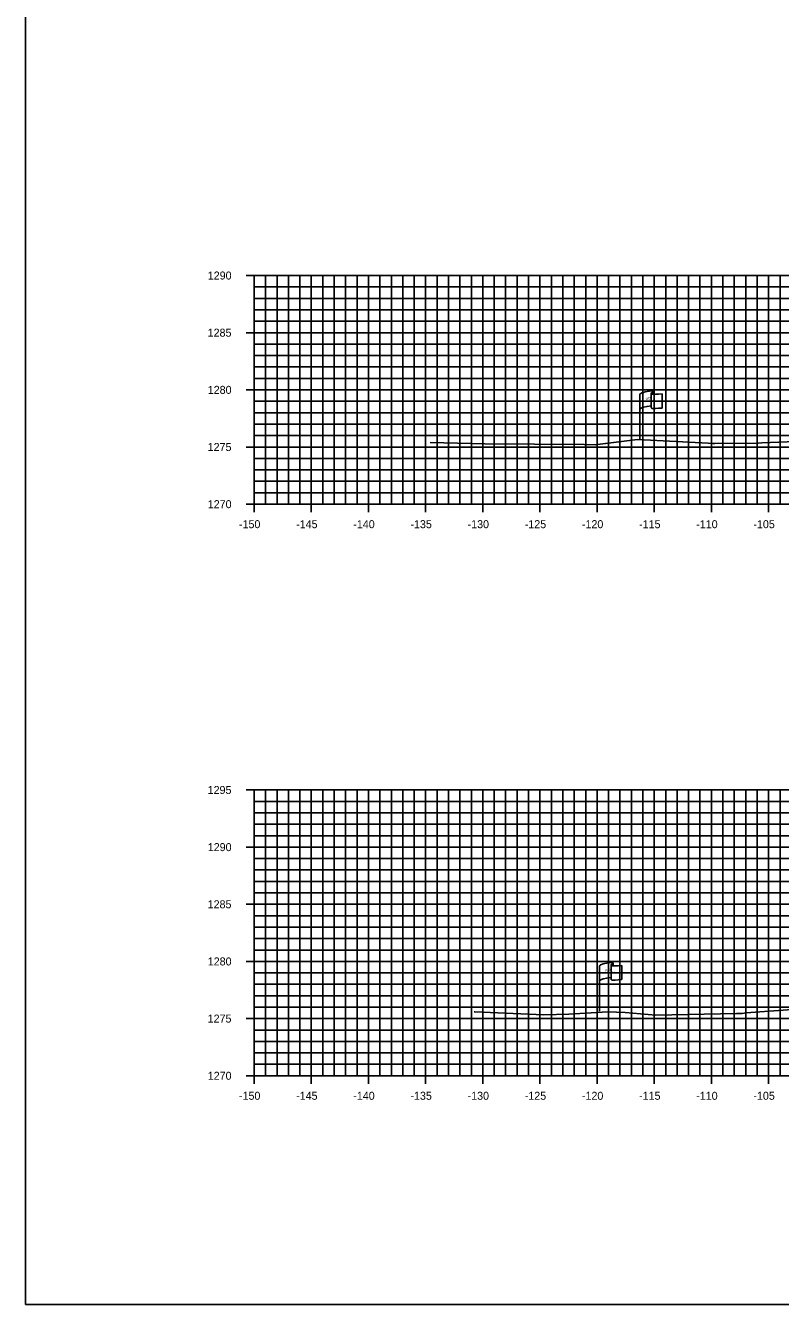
# Model space of a CAD drawing. Extents: x 674939 to 678919, y 750652 to 765176.
# Drawn here: x 678578.5 to 678644.6, y 762196.3 to 762308.2 of the extents above; entities that cross this region are included whole.
import ezdxf

# ---------------------------------------------------------------- set-up
doc = ezdxf.new("R2010")
doc.units = 0
for name, color, linetype in [('R_Axis', 7, 'Continuous'), ('R_Axis Annot', 7, 'Continuous'), ('R_Exist Surface', 7, 'Continuous'), ('R_Grid', 7, 'Continuous'), ('R_No Plot', 7, 'Continuous'), ('S_EXIST_ROW', 7, 'Continuous')]:
    doc.layers.add(name, color=color, linetype=linetype)

msp = doc.modelspace()

# ---------------------------------------------------------------- linework, layer by layer
at = {"layer": 'R_Axis'}
for p, q in [((678597.83, 762286.29), (678599.23, 762286.29)), ((678598.53, 762266.29), (678598.53, 762286.29)), ((678598.53, 762285.29), (678598.88, 762285.29)), ((678598.53, 762284.29), (678598.88, 762284.29)), ((678598.53, 762283.29), (678598.88, 762283.29)), ((678598.53, 762282.29), (678598.88, 762282.29)), ((678597.83, 762281.29), (678599.23, 762281.29)), ((678598.53, 762280.29), (678598.88, 762280.29)), ((678598.53, 762279.29), (678598.88, 762279.29)), ((678598.53, 762278.29), (678598.88, 762278.29)), ((678598.53, 762277.29), (678598.88, 762277.29)), ((678597.83, 762276.29), (678599.23, 762276.29)), ((678598.53, 762275.29), (678598.88, 762275.29)), ((678598.53, 762274.29), (678598.88, 762274.29)), ((678598.53, 762273.29), (678598.88, 762273.29)), ((678598.53, 762272.29), (678598.88, 762272.29)), ((678597.83, 762271.29), (678599.23, 762271.29)), ((678598.53, 762270.29), (678598.88, 762270.29)), ((678598.53, 762269.29), (678598.88, 762269.29)), ((678598.53, 762268.29), (678598.88, 762268.29)), ((678598.53, 762267.29), (678598.88, 762267.29)), ((678598.53, 762265.59), (678598.53, 762266.99)), ((678603.53, 762265.59), (678603.53, 762266.99)), ((678608.53, 762265.59), (678608.53, 762266.99)), ((678613.53, 762265.59), (678613.53, 762266.99)), ((678618.53, 762265.59), (678618.53, 762266.99)), ((678623.53, 762265.59), (678623.53, 762266.99)), ((678628.53, 762265.59), (678628.53, 762266.99)), ((678633.53, 762265.59), (678633.53, 762266.99)), ((678638.53, 762265.59), (678638.53, 762266.99)), ((678643.53, 762265.59), (678643.53, 762266.99)), ((678597.83, 762266.29), (678599.23, 762266.29)), ((678598.53, 762266.29), (678898.53, 762266.29)), ((678597.83, 762241.29), (678599.23, 762241.29)), ((678598.53, 762216.29), (678598.53, 762241.29)), ((678598.53, 762240.29), (678598.88, 762240.29)), ((678598.53, 762239.29), (678598.88, 762239.29)), ((678598.53, 762238.29), (678598.88, 762238.29)), ((678598.53, 762237.29), (678598.88, 762237.29)), ((678597.83, 762236.29), (678599.23, 762236.29)), ((678598.53, 762235.29), (678598.88, 762235.29)), ((678598.53, 762234.29), (678598.88, 762234.29)), ((678598.53, 762233.29), (678598.88, 762233.29)), ((678598.53, 762232.29), (678598.88, 762232.29)), ((678597.83, 762231.29), (678599.23, 762231.29)), ((678598.53, 762230.29), (678598.88, 762230.29)), ((678598.53, 762229.29), (678598.88, 762229.29)), ((678598.53, 762228.29), (678598.88, 762228.29)), ((678598.53, 762227.29), (678598.88, 762227.29)), ((678597.83, 762226.29), (678599.23, 762226.29)), ((678598.53, 762225.29), (678598.88, 762225.29)), ((678598.53, 762224.29), (678598.88, 762224.29)), ((678598.53, 762223.29), (678598.88, 762223.29)), ((678598.53, 762222.29), (678598.88, 762222.29)), ((678597.83, 762221.29), (678599.23, 762221.29)), ((678598.53, 762220.29), (678598.88, 762220.29)), ((678598.53, 762219.29), (678598.88, 762219.29)), ((678598.53, 762218.29), (678598.88, 762218.29)), ((678598.53, 762217.29), (678598.88, 762217.29)), ((678597.83, 762216.29), (678599.23, 762216.29)), ((678598.53, 762215.59), (678598.53, 762216.99)), ((678598.53, 762216.29), (678898.53, 762216.29)), ((678603.53, 762215.59), (678603.53, 762216.99)), ((678608.53, 762215.59), (678608.53, 762216.99)), ((678613.53, 762215.59), (678613.53, 762216.99)), ((678618.53, 762215.59), (678618.53, 762216.99)), ((678623.53, 762215.59), (678623.53, 762216.99)), ((678628.53, 762215.59), (678628.53, 762216.99)), ((678633.53, 762215.59), (678633.53, 762216.99)), ((678638.53, 762215.59), (678638.53, 762216.99)), ((678643.53, 762215.59), (678643.53, 762216.99))]:
    msp.add_line(p, q, dxfattribs=at)
at = {"layer": 'R_Exist Surface'}
for points in [[(678613.94, 762271.68), (678618.71, 762271.58), (678627.39, 762271.5), (678628.41, 762271.49), (678628.8, 762271.54), (678632.07, 762271.96), (678638.24, 762271.63), (678638.65, 762271.61), (678638.82, 762271.61), (678642.63, 762271.63), (678642.95, 762271.65), (678646.64, 762271.81)], [(678617.76, 762221.89), (678617.82, 762221.89), (678623.86, 762221.61), (678626.07, 762221.68), (678629.48, 762221.88), (678630.98, 762221.81), (678633.68, 762221.59), (678640.72, 762221.74), (678641.22, 762221.75), (678641.58, 762221.79), (678645.99, 762222.13)]]:
    msp.add_lwpolyline(points, dxfattribs=at)
at = {"layer": 'R_Grid'}
for p, q in [((678598.53, 762286.29), (678898.53, 762286.29)), ((678598.53, 762266.29), (678598.53, 762286.29)), ((678599.53, 762266.29), (678599.53, 762286.29)), ((678600.53, 762266.29), (678600.53, 762286.29)), ((678601.53, 762266.29), (678601.53, 762286.29)), ((678602.53, 762266.29), (678602.53, 762286.29)), ((678603.53, 762266.29), (678603.53, 762286.29)), ((678604.53, 762266.29), (678604.53, 762286.29)), ((678605.53, 762266.29), (678605.53, 762286.29)), ((678606.53, 762266.29), (678606.53, 762286.29)), ((678607.53, 762266.29), (678607.53, 762286.29)), ((678608.53, 762266.29), (678608.53, 762286.29)), ((678609.53, 762266.29), (678609.53, 762286.29)), ((678610.53, 762266.29), (678610.53, 762286.29)), ((678611.53, 762266.29), (678611.53, 762286.29)), ((678612.53, 762266.29), (678612.53, 762286.29)), ((678613.53, 762266.29), (678613.53, 762286.29)), ((678614.53, 762266.29), (678614.53, 762286.29)), ((678615.53, 762266.29), (678615.53, 762286.29)), ((678616.53, 762266.29), (678616.53, 762286.29)), ((678617.53, 762266.29), (678617.53, 762286.29)), ((678618.53, 762266.29), (678618.53, 762286.29)), ((678619.53, 762266.29), (678619.53, 762286.29)), ((678620.53, 762266.29), (678620.53, 762286.29)), ((678621.53, 762266.29), (678621.53, 762286.29)), ((678622.53, 762266.29), (678622.53, 762286.29)), ((678623.53, 762266.29), (678623.53, 762286.29)), ((678624.53, 762266.29), (678624.53, 762286.29)), ((678625.53, 762266.29), (678625.53, 762286.29)), ((678626.53, 762266.29), (678626.53, 762286.29)), ((678627.53, 762266.29), (678627.53, 762286.29)), ((678628.53, 762266.29), (678628.53, 762286.29)), ((678629.53, 762266.29), (678629.53, 762286.29)), ((678630.53, 762266.29), (678630.53, 762286.29)), ((678631.53, 762266.29), (678631.53, 762286.29)), ((678632.53, 762266.29), (678632.53, 762286.29)), ((678633.53, 762266.29), (678633.53, 762286.29)), ((678634.53, 762266.29), (678634.53, 762286.29)), ((678635.53, 762266.29), (678635.53, 762286.29)), ((678636.53, 762266.29), (678636.53, 762286.29)), ((678637.53, 762266.29), (678637.53, 762286.29)), ((678638.53, 762266.29), (678638.53, 762286.29)), ((678639.53, 762266.29), (678639.53, 762286.29)), ((678640.53, 762266.29), (678640.53, 762286.29)), ((678641.53, 762266.29), (678641.53, 762286.29)), ((678642.53, 762266.29), (678642.53, 762286.29)), ((678643.53, 762266.29), (678643.53, 762286.29)), ((678644.53, 762266.29), (678644.53, 762286.29)), ((678598.53, 762285.29), (678898.53, 762285.29)), ((678598.53, 762284.29), (678898.53, 762284.29)), ((678598.53, 762283.29), (678898.53, 762283.29)), ((678598.53, 762282.29), (678898.53, 762282.29)), ((678598.53, 762281.29), (678898.53, 762281.29)), ((678598.53, 762280.29), (678898.53, 762280.29)), ((678598.53, 762279.29), (678898.53, 762279.29)), ((678598.53, 762278.29), (678898.53, 762278.29)), ((678598.53, 762277.29), (678898.53, 762277.29)), ((678598.53, 762276.29), (678898.53, 762276.29)), ((678598.53, 762275.29), (678898.53, 762275.29)), ((678598.53, 762274.29), (678898.53, 762274.29)), ((678598.53, 762273.29), (678898.53, 762273.29)), ((678598.53, 762272.29), (678898.53, 762272.29)), ((678598.53, 762271.29), (678898.53, 762271.29)), ((678598.53, 762270.29), (678898.53, 762270.29)), ((678598.53, 762269.29), (678898.53, 762269.29)), ((678598.53, 762268.29), (678898.53, 762268.29)), ((678598.53, 762267.29), (678898.53, 762267.29)), ((678598.53, 762266.29), (678898.53, 762266.29)), ((678598.53, 762241.29), (678898.53, 762241.29)), ((678598.53, 762216.29), (678598.53, 762241.29)), ((678599.53, 762216.29), (678599.53, 762241.29)), ((678600.53, 762216.29), (678600.53, 762241.29)), ((678601.53, 762216.29), (678601.53, 762241.29)), ((678602.53, 762216.29), (678602.53, 762241.29)), ((678603.53, 762216.29), (678603.53, 762241.29)), ((678604.53, 762216.29), (678604.53, 762241.29)), ((678605.53, 762216.29), (678605.53, 762241.29)), ((678606.53, 762216.29), (678606.53, 762241.29)), ((678607.53, 762216.29), (678607.53, 762241.29)), ((678608.53, 762216.29), (678608.53, 762241.29)), ((678609.53, 762216.29), (678609.53, 762241.29)), ((678610.53, 762216.29), (678610.53, 762241.29)), ((678611.53, 762216.29), (678611.53, 762241.29)), ((678612.53, 762216.29), (678612.53, 762241.29)), ((678613.53, 762216.29), (678613.53, 762241.29)), ((678614.53, 762216.29), (678614.53, 762241.29)), ((678615.53, 762216.29), (678615.53, 762241.29)), ((678616.53, 762216.29), (678616.53, 762241.29)), ((678617.53, 762216.29), (678617.53, 762241.29)), ((678618.53, 762216.29), (678618.53, 762241.29)), ((678619.53, 762216.29), (678619.53, 762241.29)), ((678620.53, 762216.29), (678620.53, 762241.29)), ((678621.53, 762216.29), (678621.53, 762241.29)), ((678622.53, 762216.29), (678622.53, 762241.29)), ((678623.53, 762216.29), (678623.53, 762241.29)), ((678624.53, 762216.29), (678624.53, 762241.29)), ((678625.53, 762216.29), (678625.53, 762241.29)), ((678626.53, 762216.29), (678626.53, 762241.29)), ((678627.53, 762216.29), (678627.53, 762241.29)), ((678628.53, 762216.29), (678628.53, 762241.29)), ((678629.53, 762216.29), (678629.53, 762241.29)), ((678630.53, 762216.29), (678630.53, 762241.29)), ((678631.53, 762216.29), (678631.53, 762241.29)), ((678632.53, 762216.29), (678632.53, 762241.29)), ((678633.53, 762216.29), (678633.53, 762241.29)), ((678634.53, 762216.29), (678634.53, 762241.29)), ((678635.53, 762216.29), (678635.53, 762241.29)), ((678636.53, 762216.29), (678636.53, 762241.29)), ((678637.53, 762216.29), (678637.53, 762241.29)), ((678638.53, 762216.29), (678638.53, 762241.29)), ((678639.53, 762216.29), (678639.53, 762241.29)), ((678640.53, 762216.29), (678640.53, 762241.29)), ((678641.53, 762216.29), (678641.53, 762241.29)), ((678642.53, 762216.29), (678642.53, 762241.29)), ((678643.53, 762216.29), (678643.53, 762241.29)), ((678644.53, 762216.29), (678644.53, 762241.29)), ((678598.53, 762240.29), (678898.53, 762240.29)), ((678598.53, 762239.29), (678898.53, 762239.29)), ((678598.53, 762238.29), (678898.53, 762238.29)), ((678598.53, 762237.29), (678898.53, 762237.29)), ((678598.53, 762236.29), (678898.53, 762236.29)), ((678598.53, 762235.29), (678898.53, 762235.29)), ((678598.53, 762234.29), (678898.53, 762234.29)), ((678598.53, 762233.29), (678898.53, 762233.29)), ((678598.53, 762232.29), (678898.53, 762232.29)), ((678598.53, 762231.29), (678898.53, 762231.29)), ((678598.53, 762230.29), (678898.53, 762230.29)), ((678598.53, 762229.29), (678898.53, 762229.29)), ((678598.53, 762228.29), (678898.53, 762228.29)), ((678598.53, 762227.29), (678898.53, 762227.29)), ((678598.53, 762226.29), (678898.53, 762226.29)), ((678598.53, 762225.29), (678898.53, 762225.29)), ((678598.53, 762224.29), (678898.53, 762224.29)), ((678598.53, 762223.29), (678898.53, 762223.29)), ((678598.53, 762222.29), (678898.53, 762222.29)), ((678598.53, 762221.29), (678898.53, 762221.29)), ((678598.53, 762220.29), (678898.53, 762220.29)), ((678598.53, 762219.29), (678898.53, 762219.29)), ((678598.53, 762218.29), (678898.53, 762218.29)), ((678598.53, 762217.29), (678898.53, 762217.29)), ((678598.53, 762216.29), (678898.53, 762216.29))]:
    msp.add_line(p, q, dxfattribs=at)
at = {"layer": 'R_No Plot'}
msp.add_lwpolyline([(678578.53, 762196.29), (678918.53, 762196.29), (678918.53, 762416.29), (678578.53, 762416.29)], close=True, dxfattribs=at)
at = {"layer": 'S_EXIST_ROW'}
for p, q in [((678632.28, 762271.93), (678632.28, 762275.88)), ((678633.27, 762275.98), (678633.27, 762275.96)), ((678633.27, 762275.96), (678633.27, 762274.74)), ((678633.44, 762276.13), (678633.44, 762275.89)), ((678634.21, 762275.94), (678634.21, 762274.7)), ((678629.92, 762226.13), (678629.92, 762225.89)), ((678628.75, 762221.93), (678628.75, 762225.88)), ((678629.75, 762225.98), (678629.75, 762225.96)), ((678629.75, 762225.96), (678629.75, 762224.74)), ((678630.68, 762225.94), (678630.68, 762224.7))]:
    msp.add_line(p, q, dxfattribs=at)
for centre, radius, start, end in [((678633.35, 762275.98), 0.078, 88.6458, 274.2828), ((678633.36, 762276.13), 0.0783, 263.0712, 93.9564), ((678633.35, 762274.74), 0.0783, 180, 273.9564), ((678629.83, 762225.98), 0.078, 88.6458, 274.2828), ((678629.84, 762226.13), 0.0783, 263.0712, 93.9564), ((678629.83, 762224.74), 0.0783, 180, 273.9564)]:
    msp.add_arc(centre, radius, start, end, dxfattribs=at)
for centre, major_axis, ratio, start_param, end_param in [((678633.86, 762275.92), (-1.58, -0.04), 0.19887, 5.030368, 6.283185), ((678634.57, 762276.04), (-1.23, -0.13), 0.052933, 0.159456, 1.268315), ((678633.86, 762274.61), (-1.58, -0.04), 0.19887, 5.083035, 6.194897), ((678634.57, 762274.8), (-1.23, -0.13), 0.052933, 0.159456, 1.268315), ((678630.33, 762225.92), (-1.58, -0.04), 0.19887, 5.030368, 6.283185), ((678631.04, 762226.04), (-1.23, -0.13), 0.052933, 0.159456, 1.268315), ((678630.33, 762224.61), (-1.58, -0.04), 0.19887, 5.083035, 6.194897), ((678631.04, 762224.8), (-1.23, -0.13), 0.052933, 0.159456, 1.268315)]:
    msp.add_ellipse(centre, major_axis=major_axis, ratio=ratio, start_param=start_param, end_param=end_param, dxfattribs=at)

# ---------------------------------------------------------------- texts
at = {"layer": 'R_Axis Annot'}
for s, p in [('1290', (678594.47, 762285.94)), ('1285', (678594.46, 762280.94)), ('1280', (678594.47, 762275.94)), ('1275', (678594.46, 762270.94)), ('1270', (678594.47, 762265.94)), ('-150', (678597.2, 762264.19)), ('-145', (678602.2, 762264.19)), ('-140', (678607.2, 762264.19)), ('-135', (678612.2, 762264.19)), ('-130', (678617.2, 762264.19)), ('-125', (678622.2, 762264.19)), ('-120', (678627.2, 762264.19)), ('-115', (678632.2, 762264.19)), ('-110', (678637.2, 762264.19)), ('-105', (678642.2, 762264.19)), ('1295', (678594.46, 762240.94)), ('1290', (678594.47, 762235.94)), ('1285', (678594.46, 762230.94)), ('1280', (678594.47, 762225.94)), ('1275', (678594.46, 762220.94)), ('1270', (678594.47, 762215.94)), ('-150', (678597.2, 762214.19)), ('-145', (678602.2, 762214.19)), ('-140', (678607.2, 762214.19)), ('-135', (678612.2, 762214.19)), ('-130', (678617.2, 762214.19)), ('-125', (678622.2, 762214.19)), ('-120', (678627.2, 762214.19)), ('-115', (678632.2, 762214.19)), ('-110', (678637.2, 762214.19)), ('-105', (678642.2, 762214.19))]:
    msp.add_text(s, height=0.7, dxfattribs=at).set_placement(p)
at = {"layer": 'S_EXIST_ROW'}
for s, height, rotation, p in [('R ', 0.2, 9.9884, (678632.8, 762275.38)), (' O', 0.2, 9.9884, (678632.94, 762275.43)), ('W', 0.2, 351.1788, (678633.27, 762275.26)), ('DWB 11-9-07', 0.01, 90, (678633.44, 762275.89)), ('DWB 11-9-07', 0.01, 5.0717, (678634.11, 762274.69)), ('DWB 11-9-07', 0.01, 90, (678632.27, 762271.93)), ('R ', 0.2, 9.9884, (678629.27, 762225.38)), (' O', 0.2, 9.9884, (678629.42, 762225.43)), ('W', 0.2, 351.1788, (678629.75, 762225.26)), ('DWB 11-9-07', 0.01, 90, (678629.91, 762225.89)), ('DWB 11-9-07', 0.01, 5.0717, (678630.58, 762224.69)), ('DWB 11-9-07', 0.01, 90, (678628.75, 762221.93))]:
    msp.add_text(s, height=height, rotation=rotation, dxfattribs=at).set_placement(p)

doc.saveas('drawing.dxf')
